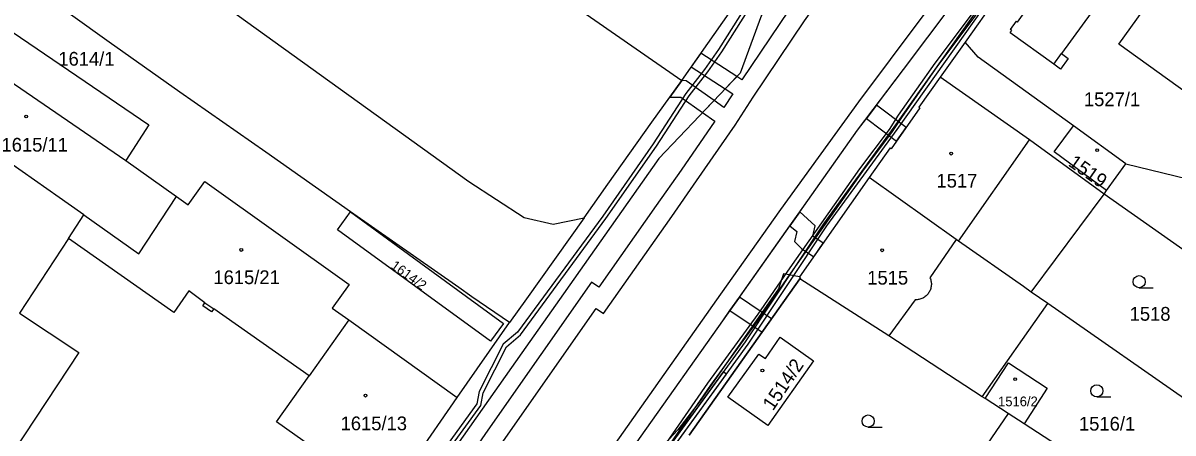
# Model space of a CAD drawing. Extents: x -756746 to -753363, y -1166406 to -1161727.
# Drawn here: x -755509.3 to -755367, y -1164272.9 to -1164222.2 of the extents above; entities that cross this region are included whole.
import ezdxf

# ---------------------------------------------------------------- set-up
doc = ezdxf.new("R2010")
doc.units = 0
for name, color, linetype in [('Hranice parcel', 7, 'Continuous'), ('Parcelní čísla', 7, 'Continuous'), ('Vnitřní kresba', 7, 'Continuous'), ('Věcná břemena k části', 7, 'Continuous'), ('Značky budov', 7, 'Continuous'), ('Značky kultur', 7, 'Continuous')]:
    doc.layers.add(name, color=color, linetype=linetype)

msp = doc.modelspace()

# ---------------------------------------------------------------- linework, layer by layer
at = {"layer": 'Hranice parcel'}
for p, q in [((-755378.31, -1164204.15), (-755392.74, -1164224.6)), ((-755427.83, -1164229.34), (-755420.34, -1164218.67)), ((-755441.69, -1164219.72), (-755427.83, -1164229.34)), ((-755392.74, -1164224.6), (-755395.86, -1164228.94)), ((-755501.81, -1164245.98), (-755525.68, -1164229.25)), ((-755496.61, -1164239.23), (-755490.35, -1164243.71)), ((-755384.58, -1164255.51), (-755375.57, -1164243.41)), ((-755495.01, -1164250.77), (-755490.35, -1164243.71)), ((-755503.72, -1164248.9), (-755501.81, -1164245.98)), ((-755501.81, -1164245.98), (-755495.01, -1164250.77)), ((-755503.72, -1164248.9), (-755509.76, -1164258.13)), ((-755413.22, -1164253.87), (-755426.9, -1164273.22)), ((-755382.53, -1164256.94), (-755384.58, -1164255.51)), ((-755390.64, -1164268.46), (-755382.53, -1164256.94)), ((-755363.75, -1164270.02), (-755382.53, -1164256.94)), ((-755469.04, -1164258.95), (-755473.94, -1164265.88)), ((-755469.04, -1164258.95), (-755455.6, -1164268.56)), ((-755455.6, -1164268.56), (-755449.15, -1164259.3)), ((-755464.37, -1164281.23), (-755455.6, -1164268.56)), ((-755390.28, -1164268.7), (-755390.64, -1164268.46)), ((-755387.45, -1164270.53), (-755390.28, -1164268.7)), ((-755385.46, -1164271.82), (-755387.45, -1164270.53))]:
    msp.add_line(p, q, dxfattribs=at)
for points in [[(-755220.52, -1163944.76), (-755254.57, -1163993.35), (-755285.5, -1164037.29), (-755305.32, -1164064.92), (-755316.71, -1164080.47), (-755354.99, -1164132.75), (-755374.02, -1164159.92), (-755390.66, -1164183.68), (-755403.4, -1164198.54), (-755417.96, -1164221.28), (-755420.59, -1164228.42), (-755430.64, -1164238.98), (-755442.45, -1164255.73), (-755447.62, -1164263.02), (-755451.74, -1164268.9), (-755478.08, -1164306.31), (-755482.21, -1164312.19), (-755502.93, -1164341.53), (-755517.47, -1164361.94), (-755518.35, -1164369.78), (-755539.55, -1164397.96)], [(-755502.56, -1164372.3), (-755479.86, -1164340.17), (-755472.34, -1164329.45), (-755469.55, -1164325.47), (-755462.32, -1164315.2), (-755459.89, -1164311.8), (-755451.69, -1164300.07), (-755432.84, -1164273.35), (-755422.76, -1164259.08), (-755406.06, -1164235.5), (-755400.38, -1164227.99), (-755391.48, -1164216.1), (-755353.46, -1164163.76), (-755341.78, -1164149.47), (-755336.84, -1164144.45), (-755323.41, -1164125.66), (-755317.92, -1164113.54), (-755303.73, -1164091.33), (-755279.93, -1164056.27), (-755241.55, -1164001.85)], [(-755449.15, -1164259.3), (-755453.79, -1164256.09), (-755455.39, -1164254.97), (-755468.8, -1164245.61), (-755479.29, -1164238.23), (-755489.92, -1164230.78), (-755498.68, -1164224.59), (-755521.78, -1164208.08), (-755521.1, -1164206.7), (-755545.54, -1164191.1), (-755556.33, -1164185.88)], [(-755483.61, -1164190.66), (-755497.68, -1164210.51), (-755454.17, -1164241.83), (-755447.33, -1164246.29), (-755443.72, -1164247.1), (-755439.92, -1164246.33)], [(-755552.4, -1164200.49), (-755552.3, -1164200.57), (-755549.69, -1164196.54), (-755536.14, -1164205.39), (-755534.7, -1164203.18), (-755527.77, -1164207.73), (-755529.09, -1164209.74), (-755524.93, -1164212.47), (-755525.18, -1164212.85), (-755517.18, -1164218.08), (-755517.55, -1164218.62), (-755493.77, -1164234.81), (-755496.61, -1164239.23)], [(-755369.51, -1164210.42), (-755380.82, -1164226.01), (-755379.99, -1164226.61), (-755380.95, -1164227.93), (-755381.78, -1164227.34), (-755387.2, -1164223.46), (-755386.97, -1164223.13), (-755387.14, -1164223.02), (-755386.42, -1164222.01), (-755386.26, -1164222.13), (-755375.09, -1164206.45)], [(-755366.52, -1164214.78), (-755331.41, -1164240), (-755338.65, -1164250.07), (-755373.74, -1164224.83), (-755366.52, -1164214.78)], [(-755525.68, -1164229.25), (-755520.52, -1164222.86), (-755496.61, -1164239.23)], [(-755372.89, -1164239.66), (-755379.36, -1164234.94), (-755391.15, -1164226.44), (-755392.74, -1164224.6)], [(-755395.86, -1164228.94), (-755398.47, -1164232.64), (-755398.35, -1164232.72), (-755401.92, -1164237.78), (-755402.04, -1164237.69), (-755404.63, -1164241.36)], [(-755375.57, -1164243.41), (-755384.81, -1164236.68), (-755395.86, -1164228.94)], [(-755439.92, -1164246.33), (-755436.96, -1164242.17), (-755431.51, -1164234.5), (-755427.83, -1164229.34)], [(-755372.89, -1164239.66), (-755360.68, -1164242.63), (-755357.25, -1164237.72), (-755337.04, -1164252.02)], [(-755375.57, -1164243.41), (-755375.25, -1164242.97), (-755372.89, -1164239.66)], [(-755490.35, -1164243.71), (-755488.92, -1164244.73), (-755486.84, -1164241.82), (-755468.99, -1164254.58), (-755471.07, -1164257.49), (-755469.04, -1164258.95)], [(-755404.63, -1164241.36), (-755413.24, -1164253.64), (-755413.11, -1164253.75), (-755413.22, -1164253.87)], [(-755384.58, -1164255.51), (-755385.55, -1164254.84), (-755393.57, -1164249.21), (-755393.86, -1164249.01), (-755404.63, -1164241.36)], [(-755357.81, -1164255.89), (-755360.27, -1164254.16), (-755375.57, -1164243.41)], [(-755470.41, -1164247.81), (-755468.8, -1164245.61), (-755449.88, -1164259.41), (-755451.48, -1164261.6), (-755470.41, -1164247.81)], [(-755439.92, -1164246.33), (-755447.04, -1164256.34), (-755449.15, -1164259.3)], [(-755473.94, -1164265.88), (-755485.74, -1164257.6), (-755486.01, -1164257.98), (-755487.09, -1164257.21), (-755486.82, -1164256.83), (-755488.81, -1164255.38), (-755490.68, -1164258.03), (-755503.72, -1164248.9)], [(-755390.64, -1164268.46), (-755402.2, -1164260.94), (-755413.22, -1164253.87)], [(-755509.76, -1164258.13), (-755502.42, -1164262.99), (-755510.51, -1164275.25), (-755510.63, -1164275.17), (-755511.03, -1164275.77), (-755511.4, -1164275.53), (-755520.28, -1164289.01), (-755519.88, -1164289.27), (-755520.28, -1164289.88), (-755520.15, -1164289.96), (-755525.23, -1164297.71)], [(-755411.52, -1164264.01), (-755417.18, -1164272.03), (-755422.12, -1164268.53), (-755418.27, -1164263.18), (-755417.45, -1164263.75), (-755415.64, -1164261.1), (-755411.52, -1164264.01)], [(-755390.28, -1164268.7), (-755387.39, -1164264.26), (-755382.59, -1164267.41), (-755385.46, -1164271.82)], [(-755464.37, -1164281.23), (-755477.97, -1164271.58), (-755473.94, -1164265.88)], [(-755387.45, -1164270.53), (-755391.57, -1164276.56), (-755394.65, -1164281.26), (-755396.74, -1164279.69), (-755397.86, -1164281.12), (-755396.76, -1164281.99), (-755397.81, -1164283.33), (-755396.62, -1164284.26), (-755398.98, -1164287.86), (-755401.03, -1164290.86)], [(-755366.63, -1164284.05), (-755368.85, -1164282.62), (-755385.46, -1164271.82)]]:
    msp.add_lwpolyline(points, dxfattribs=at)
at = {"layer": 'Vnitřní kresba'}
for p, q in [((-755381.78, -1164227.34), (-755380.82, -1164226.01)), ((-755381.75, -1164238.16), (-755379.36, -1164234.94)), ((-755393.57, -1164249.21), (-755384.81, -1164236.68)), ((-755375.25, -1164242.97), (-755381.75, -1164238.16)), ((-755393.86, -1164249.01), (-755397.11, -1164253.76)), ((-755486.82, -1164256.83), (-755485.74, -1164257.6)), ((-755398.96, -1164256.47), (-755402.2, -1164260.94))]:
    msp.add_line(p, q, dxfattribs=at)
msp.add_lwpolyline([(-755397.11, -1164253.76), (-755397.06, -1164253.87), (-755397.02, -1164253.99), (-755396.99, -1164254.11), (-755396.97, -1164254.23), (-755396.95, -1164254.35), (-755396.94, -1164254.47), (-755396.94, -1164254.59), (-755396.95, -1164254.72), (-755396.96, -1164254.84), (-755396.99, -1164254.96), (-755397.02, -1164255.08), (-755397.06, -1164255.2), (-755397.1, -1164255.31), (-755397.15, -1164255.42), (-755397.21, -1164255.53), (-755397.28, -1164255.63), (-755397.35, -1164255.73), (-755397.43, -1164255.82), (-755397.51, -1164255.91), (-755397.6, -1164256), (-755397.7, -1164256.08), (-755397.8, -1164256.15), (-755397.9, -1164256.21), (-755398.01, -1164256.27), (-755398.12, -1164256.32), (-755398.24, -1164256.36), (-755398.35, -1164256.4), (-755398.47, -1164256.43), (-755398.59, -1164256.45), (-755398.71, -1164256.47), (-755398.84, -1164256.47), (-755398.96, -1164256.47)], dxfattribs=at)
at = {"layer": 'Věcná břemena k části'}
for points in [[(-755516.96, -1164371.21), (-755507.78, -1164356.91), (-755504.58, -1164351.77), (-755502.16, -1164348.42), (-755495.75, -1164339.2), (-755471.78, -1164305.4), (-755449.61, -1164273.51), (-755438.43, -1164257.54), (-755437.51, -1164258.18), (-755429.05, -1164246.15), (-755425.98, -1164241.77), (-755421.23, -1164234.85), (-755419, -1164231.4), (-755412.64, -1164221.98), (-755408.99, -1164216.83), (-755400.39, -1164204.59), (-755396.29, -1164198.66), (-755388.2, -1164187.13), (-755380.38, -1164176.13), (-755373.23, -1164165.94), (-755370.91, -1164162.66), (-755360.74, -1164147.9)], [(-755496.96, -1164364.37), (-755495.56, -1164362.4), (-755479.86, -1164340.17), (-755472.34, -1164329.45), (-755469.55, -1164325.47), (-755462.32, -1164315.2), (-755459.89, -1164311.8), (-755451.69, -1164300.07), (-755442.98, -1164287.73), (-755441.81, -1164286.06), (-755432.84, -1164273.35), (-755422.76, -1164259.08), (-755421.86, -1164257.81), (-755420.68, -1164256.15), (-755414.45, -1164247.34), (-755413.21, -1164245.59), (-755406.06, -1164235.5), (-755404.95, -1164234.03), (-755403.72, -1164232.4), (-755400.38, -1164227.99), (-755391.48, -1164216.1), (-755387.77, -1164211), (-755353.46, -1164163.76), (-755350.76, -1164160.45)], [(-755365.46, -1164177.05), (-755378.35, -1164194.93), (-755388.74, -1164209.02), (-755398.12, -1164221.51), (-755405.96, -1164232), (-755415.6, -1164245.3), (-755423.02, -1164255.78), (-755438.81, -1164278.15), (-755444.08, -1164285.67), (-755453.77, -1164299.52), (-755462.21, -1164311.41), (-755468.32, -1164320.23), (-755473.66, -1164327.81), (-755484.88, -1164343.72), (-755498.33, -1164362.71), (-755504.05, -1164371.07)], [(-755512.84, -1164354.67), (-755509.13, -1164349.59), (-755506.68, -1164346.01), (-755504.61, -1164342.37), (-755501.73, -1164339.11), (-755494.03, -1164328.17), (-755487.52, -1164318.95), (-755487.06, -1164317.2), (-755482.56, -1164311.82), (-755478.66, -1164306.31), (-755468.7, -1164292.02), (-755467.9, -1164289.96), (-755466.11, -1164288.32), (-755457.39, -1164276.04), (-755452.69, -1164269.53), (-755452.41, -1164267.99), (-755449.53, -1164262.28), (-755447.79, -1164260.81), (-755437.21, -1164246.43), (-755430.93, -1164237.45), (-755426.9, -1164231.26), (-755424.6, -1164228.29), (-755422.86, -1164225.79), (-755417.88, -1164217.87)], [(-755418.3, -1164217.61), (-755423.28, -1164225.51), (-755425, -1164227.99), (-755427.3, -1164230.96), (-755431.35, -1164237.17), (-755437.61, -1164246.13), (-755448.15, -1164260.47), (-755449.93, -1164261.96), (-755452.89, -1164267.83), (-755453.17, -1164269.33), (-755457.79, -1164275.74), (-755466.49, -1164287.98), (-755468.32, -1164289.68), (-755469.14, -1164291.78), (-755479.06, -1164306.03), (-755482.96, -1164311.52), (-755487.52, -1164316.96), (-755487.98, -1164318.73), (-755494.43, -1164327.89), (-755502.13, -1164338.79), (-755505.01, -1164342.07), (-755507.1, -1164345.75), (-755509.53, -1164349.31)], [(-755414.56, -1164220.64), (-755420.39, -1164229.28), (-755421.02, -1164228.87), (-755422.45, -1164230.37), (-755421.51, -1164230.98), (-755422.61, -1164232.67), (-755423.82, -1164231.82), (-755425.24, -1164233.31), (-755423.74, -1164234.37), (-755427.9, -1164240.43), (-755430.97, -1164244.81), (-755438.09, -1164254.92), (-755439.01, -1164254.28), (-755451.53, -1164272.17), (-755473.7, -1164304.06), (-755497.87, -1164338.14), (-755503.5, -1164346.25), (-755505.38, -1164344.97), (-755506.56, -1164346.63), (-755504.68, -1164347.91), (-755506.52, -1164350.47), (-755509.21, -1164354.78), (-755511.37, -1164353.38)], [(-755390.93, -1164220.13), (-755401.57, -1164235.12), (-755410.27, -1164247.06), (-755419.99, -1164261.66), (-755432.64, -1164279.1), (-755434.27, -1164281.59), (-755439.41, -1164288.61), (-755450.15, -1164303.55), (-755453.01, -1164308.1), (-755460.57, -1164318.62), (-755465.24, -1164325.4), (-755467.53, -1164328.54), (-755468.13, -1164330.01), (-755469.12, -1164330.9), (-755476.22, -1164340.36), (-755481.56, -1164348.58), (-755485.62, -1164354.2), (-755485.85, -1164355.52), (-755486.83, -1164356.16), (-755493.53, -1164364.99), (-755502.18, -1164377.38)], [(-755501.77, -1164377.66), (-755493.13, -1164365.29), (-755486.49, -1164356.54), (-755485.39, -1164355.81), (-755485.14, -1164354.4), (-755481.14, -1164348.86), (-755475.8, -1164340.64), (-755468.76, -1164331.24), (-755467.71, -1164330.31), (-755467.09, -1164328.78), (-755464.84, -1164325.69), (-755460.15, -1164318.9), (-755452.59, -1164308.38), (-755449.73, -1164303.83), (-755439.01, -1164288.91), (-755433.85, -1164281.87), (-755432.22, -1164279.38), (-755419.59, -1164261.96), (-755409.86, -1164247.34), (-755401.17, -1164235.42), (-755390.53, -1164220.44)], [(-755391.14, -1164220.05), (-755396.52, -1164227.22), (-755401.03, -1164233.64), (-755402.16, -1164235.39), (-755405.83, -1164240.26), (-755414.47, -1164252.5), (-755418.41, -1164258.23), (-755424.62, -1164266.77), (-755437.72, -1164285.73), (-755446.41, -1164297.79), (-755455.81, -1164311.38), (-755461.72, -1164319.8), (-755465.27, -1164324.45), (-755469.16, -1164329.18), (-755471.69, -1164333.14), (-755486.38, -1164354.25), (-755489.78, -1164359.45), (-755493.52, -1164363.98), (-755497.83, -1164369.9), (-755499.35, -1164372.71)], [(-755498.93, -1164372.97), (-755497.41, -1164370.16), (-755493.12, -1164364.28), (-755489.38, -1164359.75), (-755485.96, -1164354.53), (-755471.27, -1164333.42), (-755468.76, -1164329.48), (-755464.87, -1164324.77), (-755461.32, -1164320.1), (-755455.39, -1164311.66), (-755446.01, -1164298.07), (-755437.32, -1164286.01), (-755424.22, -1164267.05), (-755418.01, -1164258.51), (-755414.05, -1164252.78), (-755405.43, -1164240.56), (-755401.74, -1164235.67), (-755400.61, -1164233.92), (-755396.12, -1164227.52), (-755390.76, -1164220.39)], [(-755426.9, -1164273.22), (-755413.22, -1164253.87), (-755413.11, -1164253.75), (-755413.24, -1164253.64), (-755415.25, -1164253.24), (-755415.84, -1164255.13), (-755417.95, -1164258.14), (-755425.54, -1164268.98), (-755428.29, -1164272.57), (-755430.5, -1164274.9)], [(-755432.22, -1164279.38), (-755422.27, -1164265.66), (-755422.68, -1164265.37), (-755432.64, -1164279.1)]]:
    msp.add_lwpolyline(points, dxfattribs=at)
for points in [[(-755422.45, -1164230.37), (-755421.02, -1164228.87), (-755425.47, -1164225.98), (-755426.65, -1164227.65)], [(-755425.24, -1164233.31), (-755423.82, -1164231.82), (-755427.29, -1164229.38), (-755427.83, -1164229.34), (-755429.3, -1164231.4), (-755427.95, -1164231.42)], [(-755401.25, -1164236.83), (-755400.07, -1164235.16), (-755403.72, -1164232.4), (-755404.95, -1164234.03)], [(-755411.5, -1164251.15), (-755410.33, -1164249.48), (-755411.62, -1164248.6), (-755411.31, -1164247.32), (-755413.21, -1164245.59), (-755414.45, -1164247.34), (-755413.57, -1164248.02), (-755413.88, -1164249.26), (-755413, -1164250.13)], [(-755417.89, -1164260.48), (-755416.71, -1164258.81), (-755420.68, -1164256.15), (-755421.86, -1164257.81)]]:
    msp.add_lwpolyline(points, close=True, dxfattribs=at)
at = {"layer": 'Značky budov'}
for centre in [(-755508.94, -1164233.8), (-755376.42, -1164237.97), (-755394.49, -1164238.39), (-755482.33, -1164250.31), (-755403.02, -1164250.35), (-755417.85, -1164265.21), (-755386.57, -1164266.28), (-755466.95, -1164268.33)]:
    msp.add_circle(centre, 0.175, dxfattribs=at)
at = {"layer": 'Značky kultur'}
for p, q in [((-755371.23, -1164254.98), (-755369.48, -1164254.98)), ((-755376.47, -1164268.48), (-755374.72, -1164268.48)), ((-755404.76, -1164272.22), (-755403.01, -1164272.22))]:
    msp.add_line(p, q, dxfattribs=at)
for centre in [(-755371.23, -1164254.23), (-755376.47, -1164267.73), (-755404.76, -1164271.47)]:
    msp.add_circle(centre, 0.75, dxfattribs=at)

# ---------------------------------------------------------------- texts
at = {"layer": 'Parcelní čísla'}
for s, height, p in [('1614/1', 1.7, (-755504.97, -1164227.51)), ('1527/1', 1.7, (-755378.06, -1164232.52)), ('1615/11', 1.7, (-755512, -1164238.14)), ('1517', 1.7, (-755396.3, -1164242.59)), ('1615/21', 1.7, (-755485.78, -1164254.53)), ('1515', 1.7, (-755404.87, -1164254.59)), ('1518', 1.7, (-755372.4, -1164259.06)), ('1516/2', 1.2, (-755388.68, -1164269.64)), ('1615/13', 1.7, (-755470.04, -1164272.61)), ('1516/1', 1.7, (-755378.67, -1164272.65))]:
    msp.add_text(s, height=height, dxfattribs=at).set_placement(p)
for s, height, rotation, p in [('1519', 1.7, 325, (-755380.11, -1164239.81)), ('1614/2', 1.2, 324, (-755463.93, -1164252.48)), ('1514/2', 1.7, 56, (-755416.53, -1164270.28))]:
    msp.add_text(s, height=height, rotation=rotation, dxfattribs=at).set_placement(p)

doc.saveas('drawing.dxf')
